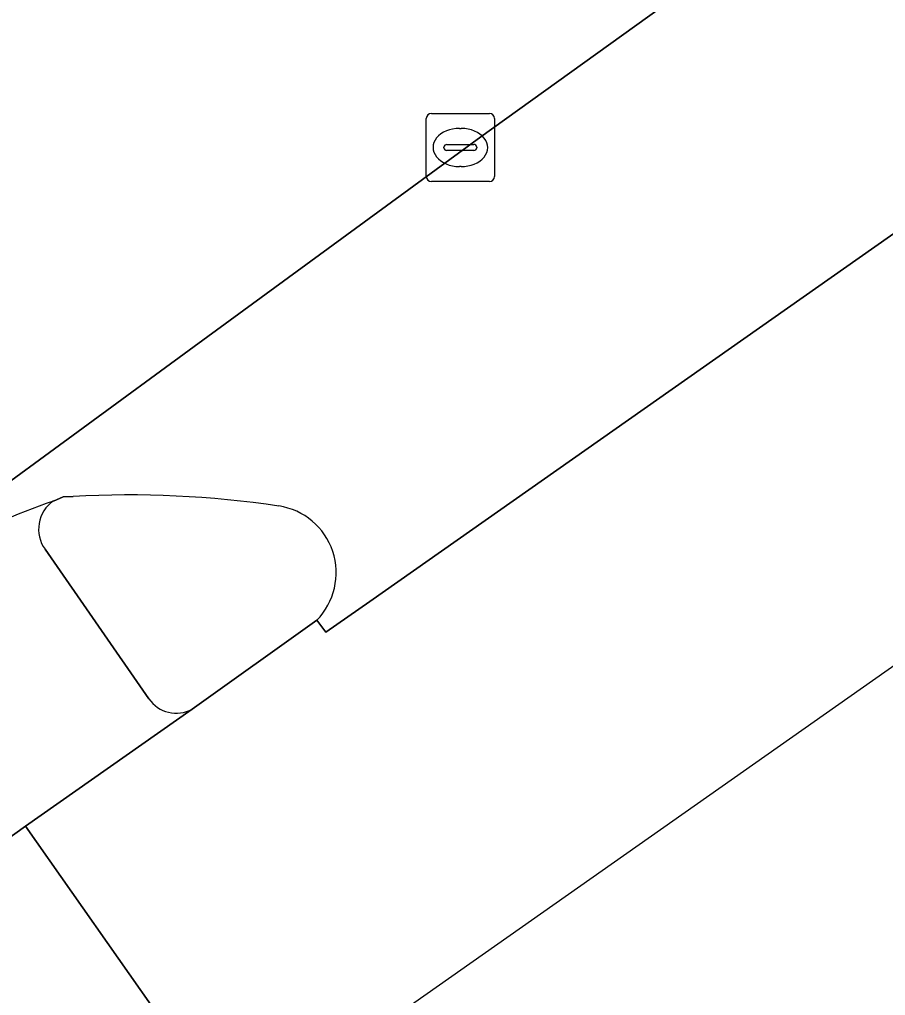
# Model space of a CAD drawing. Extents: x 157445 to 158888, y 383061 to 384688.
# Drawn here: x 158335.01 to 158347.73, y 383464.42 to 383478.75 of the extents above; entities that cross this region are included whole.
import ezdxf

# ---------------------------------------------------------------- set-up
doc = ezdxf.new("R2010")
doc.units = 0
for name, color, linetype in [('IMGEO_Fietspad_open', 7, 'Continuous'), ('IMGEO_OVBaan_gesloten', 7, 'Continuous'), ('IMGEO_Rijbaan_regionaal_gesloten', 7, 'Continuous'), ('IMGEO_Rioolput', 7, 'Continuous'), ('IMGEO_Verkeerseiland_open', 7, 'Continuous')]:
    doc.layers.add(name, color=color, linetype=linetype)

msp = doc.modelspace()

# ---------------------------------------------------------------- linework, layer by layer
at = {"layer": 'IMGEO_Fietspad_open'}
for points in [[(158336.905, 383468.773), (158335.383, 383470.968)], [(158334.78, 383466.679), (158335.096, 383466.901), (158337.545, 383468.621)]]:
    msp.add_lwpolyline(points, dxfattribs=at)
for centre, radius, start, end in [((158340.558, 383457.44), 15.107, 109.5413, 122.9648), ((158335.791, 383471.263), 0.504, 124.6479, 215.8252), ((158337.31, 383469.056), 0.494, 214.8993, 298.3802)]:
    msp.add_arc(centre, radius, start, end, dxfattribs=at)
at = {"layer": 'IMGEO_OVBaan_gesloten'}
msp.add_lwpolyline([(158338.196, 383462.478), (158349.975, 383470.755), (158365.354, 383481.561), (158364.367, 383482.977), (158364.353, 383482.998), (158364.332, 383483.027), (158362.291, 383486.005), (158359.899, 383484.328), (158357.073, 383482.337), (158355.286, 383481.096), (158355.398, 383480.91), (158340.152, 383470.202), (158339.508, 383469.75), (158339.373, 383469.927), (158337.545, 383468.621), (158335.096, 383466.901), (158337.138, 383463.995), (158337.159, 383463.965)], close=True, dxfattribs=at)
msp.add_lwpolyline([(158337.138, 383463.995), (158335.096, 383466.901), (158334.78, 383466.679), (158334.628, 383466.57), (158331.901, 383464.636), (158328.51, 383462.289)], dxfattribs=at)
at = {"layer": 'IMGEO_Rijbaan_regionaal_gesloten'}
for points in [[(158330.813, 383476.515), (158329.168, 383475.321), (158330.923, 383472.843), (158332.678, 383470.364), (158337.57, 383473.945), (158341.782, 383477.024), (158359.626, 383489.838)], [(158355.75, 383483.539), (158356.067, 383483.78), (158358.815, 383485.743), (158358.929, 383485.824), (158361.269, 383487.463), (158359.626, 383489.838), (158341.782, 383477.024), (158337.57, 383473.945), (158332.678, 383470.364), (158332.338, 383470.115)], [(158339.373, 383469.927), (158339.508, 383469.75), (158340.152, 383470.202), (158355.398, 383480.91)], [(158335.505, 383471.677), (158335.646, 383471.738), (158335.794, 383471.745)]]:
    msp.add_lwpolyline(points, dxfattribs=at)
for centre, radius, start, end in [((158336.601, 383456.602), 15.164, 81.6049, 93.0506), ((158340.558, 383457.44), 15.107, 109.5413, 122.9648), ((158338.665, 383470.623), 0.993, 315.4928, 81.3156)]:
    msp.add_arc(centre, radius, start, end, dxfattribs=at)
at = {"layer": 'IMGEO_Rioolput'}
for p, q in [((158341.056, 383477.368), (158341.908, 383477.368)), ((158340.981, 383476.442), (158340.981, 383477.294)), ((158341.982, 383477.294), (158341.982, 383476.442)), ((158341.469, 383477.148), (158341.494, 383477.148)), ((158341.283, 383476.911), (158341.681, 383476.911)), ((158341.24, 383476.862), (158341.24, 383476.874)), ((158341.678, 383476.825), (158341.28, 383476.825)), ((158341.724, 383476.874), (158341.724, 383476.862)), ((158341.492, 383476.588), (158341.467, 383476.588)), ((158341.908, 383476.368), (158341.056, 383476.368))]:
    msp.add_line(p, q, dxfattribs=at)
for points in [[(158341.056, 383477.368), (158341.908, 383477.368)], [(158340.981, 383476.442), (158340.981, 383477.294)], [(158341.982, 383477.294), (158341.982, 383476.442)], [(158341.908, 383476.368), (158341.056, 383476.368)]]:
    msp.add_lwpolyline(points, dxfattribs=at)
for centre, radius, start, end in [((158341.058, 383477.292), 0.0765, 91.552, 178.448), ((158341.058, 383477.292), 0.0765, 91.552, 178.448), ((158341.906, 383477.292), 0.0765, 1.552, 88.448), ((158341.906, 383477.292), 0.0765, 1.552, 88.448), ((158341.28, 383476.871), 0.0403, 85.8775, 175.7526), ((158341.685, 383476.873), 0.0386, 1.7309, 96.639), ((158341.277, 383476.861), 0.0366, 178.938, 274.7102), ((158341.681, 383476.868), 0.043, 264.8664, 352.4533), ((158341.058, 383476.444), 0.0765, 181.552, 268.448), ((158341.058, 383476.444), 0.0765, 181.552, 268.448), ((158341.906, 383476.444), 0.0765, 271.552, 358.448), ((158341.906, 383476.444), 0.0765, 271.552, 358.448)]:
    msp.add_arc(centre, radius, start, end, dxfattribs=at)
for centre, major_axis, ratio, start_param, end_param in [((158341.468, 383476.868), (-0.387, 0.002), 0.722429, 4.712389, 7.853982), ((158341.493, 383476.868), (-0.39, 0.002), 0.717154, 1.570796, 4.712389)]:
    msp.add_ellipse(centre, major_axis=major_axis, ratio=ratio, start_param=start_param, end_param=end_param, dxfattribs=at)
at = {"layer": 'IMGEO_Verkeerseiland_open'}
for points in [[(158335.794, 383471.745), (158335.646, 383471.738), (158335.505, 383471.677)], [(158335.383, 383470.968), (158336.905, 383468.773)], [(158337.545, 383468.621), (158339.373, 383469.927)]]:
    msp.add_lwpolyline(points, dxfattribs=at)
for centre, radius, start, end in [((158336.601, 383456.602), 15.164, 81.6049, 93.0506), ((158335.791, 383471.263), 0.504, 124.6479, 215.8252), ((158338.665, 383470.623), 0.993, 315.4928, 81.3156), ((158337.31, 383469.056), 0.494, 214.8993, 298.3802)]:
    msp.add_arc(centre, radius, start, end, dxfattribs=at)

doc.saveas('drawing.dxf')
